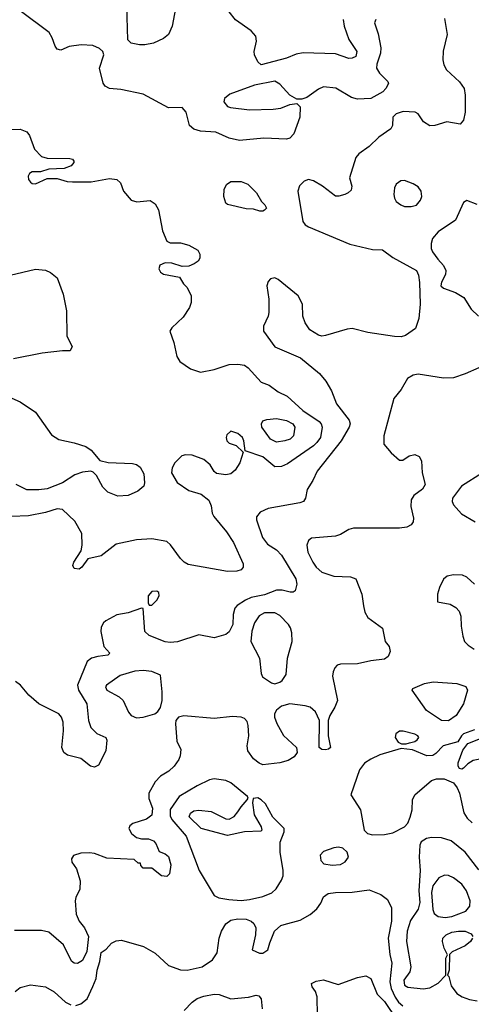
# Model space of a CAD drawing. Extents: x 1173029 to 1307123, y 522559 to 678521.
# Tile 288 of 623: x 1272242 to 1274921, y 527262 to 533103. Entities that reach past the tile are written whole.
import ezdxf

# ---------------------------------------------------------------- set-up
doc = ezdxf.new("R2010")
doc.units = 0

msp = doc.modelspace()

# ---------------------------------------------------------------- linework, layer by layer
at = {"layer": '0CON10XD'}
for points in [[(1273179.2, 533245), (1273146.2, 533065), (1273124.6, 533015.4), (1273095, 532990.6), (1273035, 532964.4), (1272985, 532952.9), (1272953, 532953), (1272904.1, 532964.1), (1272884.1, 532984.1), (1272876.9, 533185)], [(1274760.9, 533110.9), (1274777.5, 533015), (1274753.7, 532916.3), (1274752.7, 532865), (1274757.3, 532835), (1274773.6, 532805), (1274850, 532735), (1274877.8, 532695), (1274884.5, 532655), (1274884.5, 532555), (1274875, 532506.7), (1274855, 532484), (1274775, 532497.1), (1274705, 532475.6), (1274675, 532473.3), (1274637.3, 532497.3), (1274605.6, 532545), (1274588.8, 532555), (1274517.6, 532557.6), (1274474.2, 532545), (1274455.6, 532525), (1274452.9, 532475), (1274442.9, 532455), (1274373.1, 532406.9), (1274315, 532351.1), (1274253, 532307), (1274235.7, 532285), (1274199.2, 532165), (1274212, 532115), (1274208.1, 532091.9), (1274191.2, 532075), (1274170, 532065), (1274135, 532055.6), (1274115, 532056.9), (1274038, 532115), (1273985, 532146.7), (1273955, 532154.4), (1273930, 532145), (1273902.6, 532117.4), (1273892.1, 532085), (1273922.1, 531905), (1273935.9, 531885.9), (1273954.7, 531874.7), (1274200.9, 531770.9), (1274335, 531740), (1274395, 531738), (1274455, 531692.9), (1274595.3, 531615.3), (1274607.4, 531587.4), (1274613, 531543), (1274617, 531415), (1274610.5, 531329.5), (1274589.8, 531270.2), (1274531.1, 531228.9), (1274505, 531220.6), (1274465, 531223.1), (1274307.9, 531247.9), (1274215, 531270.6), (1274185, 531267.1), (1274055, 531229.2), (1274035, 531226), (1274015, 531232), (1273963, 531263), (1273935.8, 531305), (1273922.2, 531345), (1273919.4, 531415), (1273893.3, 531465), (1273775, 531562.2), (1273755, 531571.4), (1273730, 531565), (1273715, 531550), (1273707.5, 531525), (1273720, 531445), (1273720, 531365), (1273716.7, 531345), (1273687.5, 531285), (1273688.6, 531255), (1273755, 531163.1), (1273907.6, 531097.6), (1274019.4, 531005), (1274058, 530958), (1274091.7, 530901.7), (1274120.6, 530825), (1274197.1, 530727.1), (1274202.9, 530705), (1274196.2, 530685), (1274149.6, 530605), (1274005.5, 530425), (1273981.5, 530368.5), (1273946.2, 530315), (1273938, 530265), (1273926.2, 530245), (1273904.2, 530235.8), (1273715, 530202.7), (1273668.3, 530181.7), (1273647, 530153), (1273647.1, 530135), (1273681.9, 530031.9), (1273711.7, 529991.7), (1273765, 529957.1), (1273795, 529926.4), (1273879.5, 529785), (1273885.6, 529754.4), (1273876.7, 529715), (1273863.8, 529706.2), (1273845.9, 529705.9), (1273798.6, 529718.6), (1273765, 529718.2), (1273695, 529690.8), (1273615.3, 529674.7), (1273580.6, 529659.4), (1273532.7, 529627.3), (1273518.8, 529611.2), (1273508.6, 529575), (1273505.5, 529515), (1273485, 529471.9), (1273464.6, 529455.4), (1273395, 529436.4), (1273305, 529454.3), (1273177.1, 529412.9), (1273135, 529407.7), (1273105, 529411.5), (1273010.5, 529450.5), (1272984.3, 529474.3), (1272975, 529610), (1272965, 529612.5), (1272885, 529584.2), (1272817.6, 529572.4), (1272753.2, 529536.8), (1272738.8, 529525), (1272725, 529500), (1272723, 529473), (1272740, 529385), (1272777.5, 529345), (1272765, 529334), (1272705, 529324.3), (1272667.5, 529315), (1272641.2, 529295), (1272583.8, 529155), (1272590.7, 529125), (1272640, 529045), (1272649.6, 528945), (1272663.9, 528903.9), (1272699.1, 528869.1), (1272752.5, 528845), (1272759.3, 528829.3), (1272753.3, 528765), (1272708.8, 528681.2), (1272685, 528668), (1272661.2, 528675), (1272605, 528720.9), (1272525, 528740), (1272502.9, 528755), (1272492.2, 528785), (1272501.6, 528885), (1272499.2, 528935), (1272489.3, 528965), (1272475, 528984.5), (1272355, 529044.5), (1272296.2, 529096.2), (1272245.7, 529155), (1272216.4, 529176.4)], [(1274354.3, 533105), (1274347.1, 533085), (1274368.1, 533018.1), (1274383.8, 532935), (1274382.9, 532905), (1274360.7, 532839.3), (1274359.2, 532815), (1274375.3, 532785.3), (1274425, 532736.7), (1274428.8, 532725), (1274414, 532695), (1274396, 532675), (1274325, 532634.5), (1274245, 532630.9), (1274210.9, 532640.9), (1274117.4, 532697.4), (1274045, 532705.5), (1274015, 532691.5), (1273945, 532641.4), (1273915, 532632), (1273885, 532631.2), (1273845, 532654.3), (1273785, 532720.4), (1273755, 532738.2), (1273635, 532713.6), (1273489.2, 532660.8), (1273457.5, 532635), (1273453.3, 532615), (1273475, 532587.5), (1273491.7, 532581.7), (1273605, 532568.1), (1273745, 532572.7), (1273791.1, 532578.9), (1273845, 532600.6), (1273885, 532606.7), (1273905.8, 532585), (1273904.5, 532525), (1273867.8, 532425), (1273845, 532399.2), (1273825, 532394.4), (1273690.5, 532399.5), (1273546.4, 532386.4), (1273485, 532399.5), (1273405, 532435.6), (1273315, 532441.5), (1273275, 532453.1), (1273248.6, 532475), (1273229.1, 532555), (1273205, 532581.9), (1273125, 532580), (1272975, 532660.4), (1272841.1, 532688.9), (1272775, 532695.6), (1272748.9, 532708.9), (1272736.2, 532726.2), (1272716.2, 532815), (1272741.8, 532895), (1272735.5, 532915), (1272715, 532932.1), (1272675, 532949.2), (1272606.7, 532953.3), (1272536.3, 532943.7), (1272485, 532921.4), (1272465, 532927.5), (1272451.9, 532945), (1272435, 532996.2), (1272416.6, 533026.6), (1272244.6, 533154.6)], [(1274160.7, 533105), (1274166.7, 533065), (1274195.3, 532985.3), (1274241.5, 532915), (1274235.5, 532885), (1274215, 532874.4), (1274195, 532873.6), (1274115, 532899.6), (1273923.1, 532906.9), (1273881.2, 532898.8), (1273825, 532874.6), (1273675, 532835.8), (1273655, 532853.8), (1273634.4, 532895), (1273633.3, 532915), (1273646.5, 532975), (1273641.9, 533005), (1273615, 533036.5), (1273522.3, 533102.3), (1273485, 533150)], [(1272195, 532450.8), (1272245, 532454.3), (1272285, 532437.1), (1272299.5, 532415), (1272330.5, 532335), (1272371.4, 532291.4), (1272405, 532280.6), (1272539.5, 532279.5), (1272555.8, 532275.8), (1272563.6, 532263.6), (1272563.8, 532255), (1272546.7, 532235), (1272505, 532220), (1272415, 532216.2), (1272365, 532201.2), (1272315, 532200.8), (1272299.7, 532190.3), (1272292.9, 532175), (1272294.4, 532155), (1272305, 532138.8), (1272315, 532131.2), (1272335, 532130), (1272405, 532161.2), (1272465, 532161.2), (1272523.2, 532143.2), (1272555, 532140.6), (1272665, 532140.9), (1272775, 532160), (1272817.5, 532155), (1272840, 532135), (1272856.7, 532085), (1272903, 532033), (1272937.3, 532022.7), (1273015, 532030), (1273045, 532010.8), (1273065.4, 531975), (1273089.5, 531849.5), (1273115, 531790), (1273135, 531778.8), (1273195, 531779.2), (1273245, 531765.7), (1273298, 531735), (1273311.2, 531711.2), (1273311.2, 531688.8), (1273299.7, 531670.3), (1273276, 531654), (1273245, 531641.2), (1273205, 531638.8), (1273145, 531658.8), (1273105, 531660), (1273074.1, 531645.9), (1273066.7, 531625), (1273076.7, 531605), (1273095, 531592.5), (1273190, 531575), (1273213.3, 531535), (1273235, 531513.3), (1273258.1, 531465), (1273258.9, 531425), (1273249.4, 531395), (1273210.9, 531339.1), (1273144, 531275), (1273132.5, 531255), (1273157.2, 531187.2), (1273174.4, 531105), (1273191.4, 531075), (1273255, 531031.8), (1273315, 531012.7), (1273395, 531027.7), (1273485, 531058.2), (1273535, 531060), (1273575, 531052.9), (1273598, 531038), (1273675, 530952), (1273722.5, 530935), (1273774.3, 530894.3), (1273828.8, 530868.8), (1273922.2, 530785), (1274018.9, 530718.9), (1274031.2, 530705), (1274037.1, 530685), (1274025.3, 530625), (1274005.3, 530595), (1273984.6, 530575), (1273830.9, 530469.1), (1273795, 530451.8), (1273755, 530450.9), (1273685, 530509.1), (1273580, 530545), (1273572, 530605), (1273563.8, 530625), (1273535, 530648.8), (1273495, 530662.5), (1273470.5, 530639.5), (1273466.2, 530625), (1273470, 530605), (1273485, 530590), (1273526.1, 530576.1), (1273567.5, 530537.5), (1273548, 530475), (1273520.3, 530429.7), (1273495, 530409.4), (1273465, 530403.1), (1273410.3, 530410.3), (1273395, 530422), (1273371.7, 530461.7), (1273334, 530494), (1273265, 530518.8), (1273225, 530522.1), (1273203.5, 530516.5), (1273162.1, 530475), (1273145.9, 530444.1), (1273142.1, 530415), (1273176.7, 530356.7), (1273245, 530310), (1273318, 530288), (1273363.2, 530253.2), (1273378.3, 530218.3), (1273384.3, 530175), (1273393.1, 530155), (1273469.3, 530065), (1273511.1, 530001.1), (1273566.9, 529875), (1273567.5, 529855), (1273555, 529839.2), (1273529.1, 529830.9), (1273475, 529829.6), (1273241.9, 529871.9), (1273217.1, 529885), (1273195, 529906.7), (1273137.3, 529987.3), (1273115, 530007.8), (1273025, 530022.5), (1272935, 530017.5), (1272815, 529991.2), (1272725, 529922), (1272646.2, 529903.8), (1272611.2, 529855), (1272595, 529843.8), (1272565, 529846.7), (1272558, 529865), (1272562.5, 529885), (1272607.5, 529952.5), (1272612.9, 529985), (1272611.4, 530055), (1272568.3, 530128.3), (1272496.4, 530196.4), (1272465, 530200.6), (1272395, 530178.5), (1272295, 530158.8), (1272192.5, 530155)], [(1273666.4, 531966.4), (1273629.3, 531979.3), (1273585, 531980), (1273475, 532006.2), (1273464, 532015), (1273452.9, 532055), (1273454.3, 532095), (1273468, 532125), (1273495, 532143.8), (1273555, 532142.5), (1273595, 532127.1), (1273646, 532075), (1273676.7, 532025), (1273696.7, 532005), (1273706.7, 531985), (1273695, 531973.8), (1273685, 531966.7), (1273666.4, 531966.4)], [(1274565, 531994.4), (1274595, 532002.5), (1274618.6, 532031.4), (1274626.5, 532055), (1274623.3, 532085), (1274605, 532110.6), (1274575, 532130), (1274525, 532148.1), (1274502.2, 532147.8), (1274475, 532128), (1274464.6, 532105.4), (1274461.1, 532065), (1274465.7, 532045), (1274476, 532025), (1274503.6, 532003.6), (1274525, 531995.6), (1274565, 531994.4)], [(1274955, 532007.5), (1274895, 532030), (1274875, 532018), (1274826.6, 531913.4), (1274725, 531844.4), (1274690, 531805), (1274682.2, 531775), (1274683.3, 531745), (1274690.9, 531725), (1274722.3, 531682.3), (1274755.5, 531645), (1274770.6, 531615), (1274768.5, 531591.5), (1274743.8, 531545), (1274740, 531525), (1274755, 531510), (1274827.5, 531485), (1274875.8, 531455), (1274920, 531385), (1274964.3, 531345)], [(1272185, 531586.5), (1272335, 531622), (1272395, 531617.1), (1272425, 531602.5), (1272465, 531571.2), (1272499.4, 531475), (1272518.6, 531375), (1272522, 531225), (1272553.3, 531165), (1272541.7, 531138.3), (1272495, 531138.8), (1272375, 531125.5), (1272205, 531090.6)], [(1274965, 531038), (1274885, 531001.1), (1274815, 530978.5), (1274755, 530976.9), (1274605, 531000.4), (1274576.2, 530995), (1274542, 530975), (1274505, 530910), (1274460.8, 530855), (1274401.9, 530635), (1274402, 530585), (1274445, 530533.8), (1274495, 530490), (1274515, 530490), (1274552.5, 530515), (1274585, 530524.2), (1274611.7, 530511.7), (1274625.6, 530485.6), (1274630, 530415), (1274647.1, 530345), (1274631.7, 530318.3), (1274580.5, 530279.5), (1274563.5, 530255), (1274562.5, 530215), (1274578, 530145), (1274576.2, 530125), (1274565, 530106.7), (1274538.3, 530091.7), (1274494.3, 530085.7), (1274223, 530087), (1274195, 530079.1), (1274145, 530048.7), (1274115, 530038.4), (1273972.5, 530027.5), (1273955.9, 530014.1), (1273944.2, 529985.8), (1273951.9, 529945), (1273980, 529885), (1274000, 529855), (1274035, 529825.4), (1274105, 529800.9), (1274205, 529797.5), (1274235.6, 529785), (1274272.1, 529695), (1274280.5, 529625), (1274288.6, 529588.6), (1274306.9, 529556.9), (1274393.6, 529493.6), (1274410, 529415), (1274433.6, 529383.6), (1274440, 529355), (1274426.7, 529325), (1274405, 529308.8), (1274325, 529300), (1274245, 529281.3), (1274145, 529280.4), (1274125, 529272.9), (1274111.5, 529258.5), (1274100.8, 529235), (1274098.3, 529208.3), (1274126.5, 529065), (1274112.2, 529025), (1274081.1, 528975), (1274072.5, 528945), (1274071.1, 528855), (1274086.2, 528785), (1274073.3, 528775), (1274055, 528771.5), (1274035, 528773.3), (1274019.2, 528785), (1274021.1, 528945), (1273997.2, 528997.2), (1273965, 529023.8), (1273935, 529033.1), (1273845, 529044.4), (1273795, 529030), (1273765, 529006), (1273754.3, 528985), (1273752.9, 528965), (1273766.8, 528926.8), (1273807.2, 528857.2), (1273883.1, 528785), (1273888.6, 528755), (1273869.5, 528730.5), (1273835, 528708.5), (1273785, 528694.6), (1273685, 528683.5), (1273662.1, 528692.1), (1273628.7, 528718.7), (1273595.5, 528765), (1273591.8, 528795), (1273601.2, 528855), (1273596.7, 528915), (1273590.3, 528940.3), (1273575, 528957.5), (1273555, 528965.6), (1273505, 528969.1), (1273395, 528956.9), (1273215, 528973.5), (1273183.8, 528966.2), (1273167.1, 528945), (1273165.5, 528925), (1273173.6, 528823.6), (1273197, 528773), (1273193.3, 528735), (1273185.7, 528714.3), (1273157.5, 528675), (1273125.7, 528645), (1273077.1, 528615), (1273045, 528581.9), (1273008.7, 528515), (1273007.6, 528482.4)], [(1272195, 530857.8), (1272245, 530836.7), (1272335.4, 530775.4), (1272430.4, 530640.4), (1272475, 530613.3), (1272565, 530593.6), (1272635, 530570.5), (1272665, 530550), (1272718.2, 530488.2), (1272766.1, 530476.1), (1272910.4, 530470.4), (1272935, 530463.3), (1272957.4, 530447.4), (1272978.9, 530408.9), (1272982.7, 530355), (1272977.3, 530335), (1272942.9, 530305), (1272885, 530281.1), (1272825, 530276.8), (1272765, 530300), (1272735, 530330.6), (1272698, 530398), (1272678.5, 530418.5), (1272664.2, 530424.2), (1272615, 530417.8), (1272568.1, 530401.9), (1272495.8, 530355), (1272405, 530320.6), (1272355, 530313.4), (1272285, 530314), (1272220.8, 530345)], [(1273765, 530596.8), (1273730.5, 530615), (1273678.5, 530685), (1273675.5, 530705), (1273685, 530723.1), (1273707.9, 530732.1), (1273765, 530737), (1273824.8, 530724.8), (1273862.5, 530705), (1273874.5, 530685), (1273866.7, 530635), (1273847.1, 530615), (1273815, 530604), (1273765, 530596.8)], [(1274987.5, 530415), (1274862.9, 530335), (1274809.4, 530265), (1274806.9, 530245), (1274815.6, 530225), (1274862.1, 530172.1), (1274944.3, 530124.3)], [(1274940, 529755), (1274895, 529795.7), (1274867.9, 529807.9), (1274815, 529809.3), (1274778.1, 529801.9), (1274755, 529784.4), (1274732.5, 529735), (1274720.5, 529695), (1274720, 529650), (1274796, 529635), (1274830, 529615), (1274848.9, 529595), (1274859.5, 529565), (1274860.5, 529505), (1274870, 529445), (1274881.4, 529415), (1274901.8, 529391.8), (1274938, 529368)], [(1273025, 529630), (1273055, 529658.8), (1273070, 529685), (1273066.7, 529705), (1273055, 529712), (1273025, 529710.8), (1273004, 529685), (1273003, 529643), (1273010, 529630), (1273025, 529630)], [(1273755, 529164), (1273785, 529172), (1273797.9, 529182.1), (1273822.4, 529217.6), (1273831.4, 529315), (1273857.5, 529415), (1273855.4, 529465.4), (1273848.8, 529495), (1273837.1, 529515), (1273785, 529568.5), (1273755, 529584), (1273695, 529584.1), (1273662.8, 529567.2), (1273633.8, 529525), (1273618.1, 529475), (1273613.1, 529415), (1273664.5, 529315), (1273674.4, 529225), (1273682.5, 529205), (1273735, 529168.8), (1273755, 529164)], [(1272935, 528961.5), (1272975, 528964.5), (1273043.8, 528985), (1273061.8, 528998.2), (1273077.8, 529022.2), (1273087.1, 529065), (1273087.9, 529115), (1273077.5, 529215), (1273025, 529235.6), (1272975, 529242.1), (1272925, 529238.9), (1272837.6, 529212.4), (1272757.1, 529155), (1272750, 529145), (1272758.6, 529125), (1272832.5, 529085), (1272854.7, 529064.7), (1272886.9, 528995), (1272902.5, 528975), (1272935, 528961.5)], [(1274785, 528944), (1274745, 528945.4), (1274654.3, 529005), (1274570, 529125), (1274573.8, 529135), (1274644.1, 529165.9), (1274695, 529175.2), (1274835.7, 529165.7), (1274888.2, 529148.2), (1274897.9, 529125), (1274875.4, 529045), (1274830.9, 528975), (1274785, 528944)], [(1274865, 528657.5), (1274851.7, 528661.7), (1274842.5, 528675), (1274843.8, 528695), (1274870.5, 528769.5), (1274900.3, 528809.7), (1275015.8, 528854.2), (1275087.6, 528892.4), (1275184.6, 528915.4), (1275235.9, 528935.9), (1275307.5, 528935), (1275316.2, 528915), (1275296.9, 528865), (1275249.5, 528815), (1275195, 528773.9), (1275155, 528754.1), (1274932.5, 528707.5), (1274901.2, 528688.8), (1274875, 528663.3), (1274865, 528657.5)], [(1274939.8, 528890.2), (1274875, 528865.5), (1274862.5, 528855), (1274841.2, 528818.8), (1274754.6, 528795.4), (1274711.2, 528748.8), (1274692.2, 528737.8), (1274656.4, 528736.4), (1274571.2, 528771.2), (1274505, 528778.8), (1274378.7, 528741.3), (1274324.3, 528715.7), (1274287.2, 528692.8), (1274258.1, 528651.9), (1274205.8, 528505), (1274263.8, 528415), (1274284.6, 528294.6), (1274305.3, 528275.3), (1274335, 528267.9), (1274405, 528269.6), (1274455, 528279.1), (1274524, 528315), (1274543.8, 528336.2), (1274558.8, 528371.2), (1274569.1, 528415), (1274572.9, 528475), (1274586.4, 528505), (1274685, 528590), (1274715, 528599.2), (1274760.7, 528599.3), (1274815, 528576.7), (1274837, 528547), (1274850.8, 528515), (1274877, 528397), (1274895.4, 528365.4), (1274925, 528338.1)], [(1274535, 528806.2), (1274555, 528813.3), (1274585, 528820), (1274599.5, 528830.5), (1274608.8, 528845), (1274603.3, 528855), (1274586.7, 528865), (1274517.3, 528882.7), (1274495, 528882), (1274472.7, 528867.3), (1274470, 528845), (1274487.7, 528817.7), (1274506.4, 528806.4), (1274535, 528806.2)], [(1273555, 527878.4), (1273605, 527883.4), (1273685, 527900.8), (1273737.2, 527922.8), (1273763.5, 527946.5), (1273795, 527998.6), (1273804, 528025), (1273805.3, 528055), (1273786.7, 528165), (1273787, 528223), (1273810, 528285), (1273811.2, 528305), (1273742.7, 528372.7), (1273700.2, 528450.2), (1273675, 528475.8), (1273655, 528485.8), (1273627, 528483), (1273623.6, 528456.4), (1273631.9, 528385), (1273673.3, 528315), (1273677.5, 528295), (1273671.7, 528288.3), (1273575, 528285.5), (1273475, 528263.1), (1273317.5, 528305), (1273247.5, 528375), (1273255, 528396.7), (1273275, 528410), (1273305, 528413.8), (1273377.5, 528405), (1273465, 528362.5), (1273485, 528360), (1273514.6, 528375.4), (1273536.7, 528403.3), (1273555, 528434.2), (1273591.2, 528475), (1273596.7, 528485), (1273593.8, 528495), (1273495, 528576.7), (1273465, 528588.7), (1273395, 528599.6), (1273367.4, 528592.6), (1273295, 528557.5), (1273188, 528495), (1273135, 528417.5), (1273135, 528380), (1273145, 528357.5), (1273229.5, 528259.5), (1273307.3, 528055), (1273396.4, 527906.4), (1273422.7, 527892.7), (1273483.1, 527883.1), (1273555, 527878.4)], [(1273007.6, 528482.4), (1273030.4, 528425), (1273025, 528384.2), (1272995, 528360), (1272913.3, 528335), (1272895, 528320), (1272888.8, 528305), (1272906, 528275), (1272935, 528252), (1272964.1, 528244.1), (1273005, 528244.2), (1273035, 528230.8), (1273049.2, 528215), (1273068.3, 528168.3), (1273105, 528154), (1273125, 528138), (1273139.3, 528089.3), (1273131.4, 528035), (1273115, 528019.2), (1273082.5, 528025), (1273025, 528070), (1272975, 528070), (1272960, 528085), (1272958.3, 528098.3), (1272945, 528100), (1272921.7, 528121.7), (1272758.1, 528128.1), (1272685, 528156), (1272655, 528160), (1272605, 528158), (1272561.2, 528145), (1272549.2, 528125), (1272550.8, 528105), (1272578.8, 528065), (1272600, 527995), (1272598, 527945), (1272574.5, 527895.5), (1272571.9, 527875), (1272577, 527797), (1272593.8, 527755), (1272626.7, 527715), (1272650, 527665), (1272640, 527575), (1272615, 527522.5), (1272585, 527503.8), (1272565, 527506.7), (1272548.3, 527518.3), (1272502, 527615), (1272415, 527690), (1272370.7, 527699.3), (1272210.7, 527699.3)], [(1274965, 528060.6), (1274884.7, 528164.7), (1274801.7, 528231.7), (1274745, 528250.4), (1274685, 528252.3), (1274654.1, 528245.9), (1274623.7, 528226.3), (1274615.6, 528205), (1274611.8, 528135), (1274617, 528055), (1274609.8, 527935), (1274616.2, 527865)], [(1274095, 528086.8), (1274145, 528091.3), (1274173, 528107), (1274191.5, 528135), (1274184.6, 528164.6), (1274157.8, 528187.8), (1274133.6, 528193.6), (1274105, 528190), (1274045, 528169.1), (1274024, 528146), (1274027.5, 528115), (1274046.1, 528096.1), (1274095, 528086.8)], [(1274765, 527777.3), (1274805, 527783.6), (1274887.5, 527815), (1274911.5, 527845), (1274914.6, 527875), (1274893.1, 527935), (1274864.2, 527974.2), (1274815, 528012.5), (1274785, 528025.6), (1274761.7, 528028.3), (1274728.3, 528011.7), (1274693.3, 527965), (1274684.8, 527925), (1274692.5, 527825), (1274701.1, 527801.1), (1274723.3, 527783.3), (1274765, 527777.3)], [(1272574.5, 527255.5), (1272605, 527265.5), (1272642.9, 527295), (1272675, 527367.5), (1272696.2, 527415), (1272701.2, 527465), (1272716.7, 527515), (1272725, 527570), (1272755, 527590), (1272786.2, 527625), (1272815, 527639.2), (1272845, 527641.9), (1272975.4, 527605.4), (1273045, 527565.6), (1273125, 527492.2), (1273195, 527466.7), (1273235, 527463.5), (1273325, 527483.5), (1273385, 527526), (1273413.5, 527566.5), (1273424.5, 527654.5), (1273438.5, 527695), (1273465, 527738.9), (1273495, 527760.4), (1273535, 527768.8), (1273585, 527766.5), (1273615, 527755.6), (1273631.3, 527741.3), (1273642.5, 527715), (1273641.4, 527675), (1273621.2, 527585), (1273665, 527564.6), (1273685, 527565.5), (1273714.3, 527585), (1273725, 527627.5), (1273753.9, 527696.1), (1273791.2, 527728.8), (1273810, 527735), (1273905, 527761.4), (1273965, 527794.4), (1274005, 527828.1), (1274028.3, 527861.7), (1274045, 527900), (1274071.7, 527918.3), (1274114.5, 527925.5), (1274213.8, 527926.2), (1274315, 527940.8), (1274385, 527912.9), (1274422.8, 527882.8), (1274446.7, 527835), (1274446.9, 527755), (1274428, 527655), (1274437, 527557), (1274448.8, 527505), (1274436.6, 527395), (1274446.4, 527355), (1274468.8, 527305), (1274489, 527275), (1274515, 527252.1)], [(1274616.2, 527865), (1274605, 527826.2), (1274560.7, 527759.3), (1274539.8, 527695), (1274536.1, 527635), (1274561.3, 527485), (1274555.5, 527455), (1274521.5, 527405), (1274523.6, 527375), (1274545, 527363.2), (1274635.6, 527354.4), (1274675, 527360), (1274725, 527386.7), (1274770, 527435), (1274770, 527535), (1274780, 527555), (1274759.2, 527595), (1274750.9, 527635), (1274752.9, 527655), (1274771.1, 527675), (1274805, 527688.9), (1274845, 527696.7), (1274885, 527695.9), (1274919.5, 527679.5), (1274930, 527665)], [(1274928.9, 527655), (1274915.5, 527635), (1274885, 527609.1), (1274806.4, 527573.6), (1274791.7, 527558.3), (1274790, 527465), (1274780, 527435), (1274787, 527427), (1274801.7, 527371.7), (1274835.5, 527325.5), (1274866.4, 527306.4), (1274910.3, 527290.3), (1274955, 527282)], [(1274009.1, 527195), (1274007.2, 527307.2), (1273997.4, 527337.4), (1273976, 527365), (1273973.8, 527385), (1274000.2, 527399.8), (1274045, 527406.4), (1274130.7, 527379.3), (1274245, 527421.9), (1274295, 527430), (1274325.3, 527415.3), (1274361.5, 527321.5), (1274405, 527277.7), (1274479, 527169)], [(1272215, 527338.8), (1272245, 527362), (1272305, 527378.1), (1272395.5, 527365.5), (1272445.4, 527335.4), (1272514, 527274), (1272545, 527258.5)], [(1273218.1, 527225), (1273265.7, 527275), (1273294, 527296), (1273335, 527310.9), (1273395, 527322.1), (1273425, 527319.5), (1273495, 527294.5), (1273600, 527305), (1273645, 527316.2), (1273661.2, 527311.2), (1273673.8, 527295), (1273680.6, 527235)]]:
    msp.add_lwpolyline(points, dxfattribs=at)

doc.saveas('drawing.dxf')
